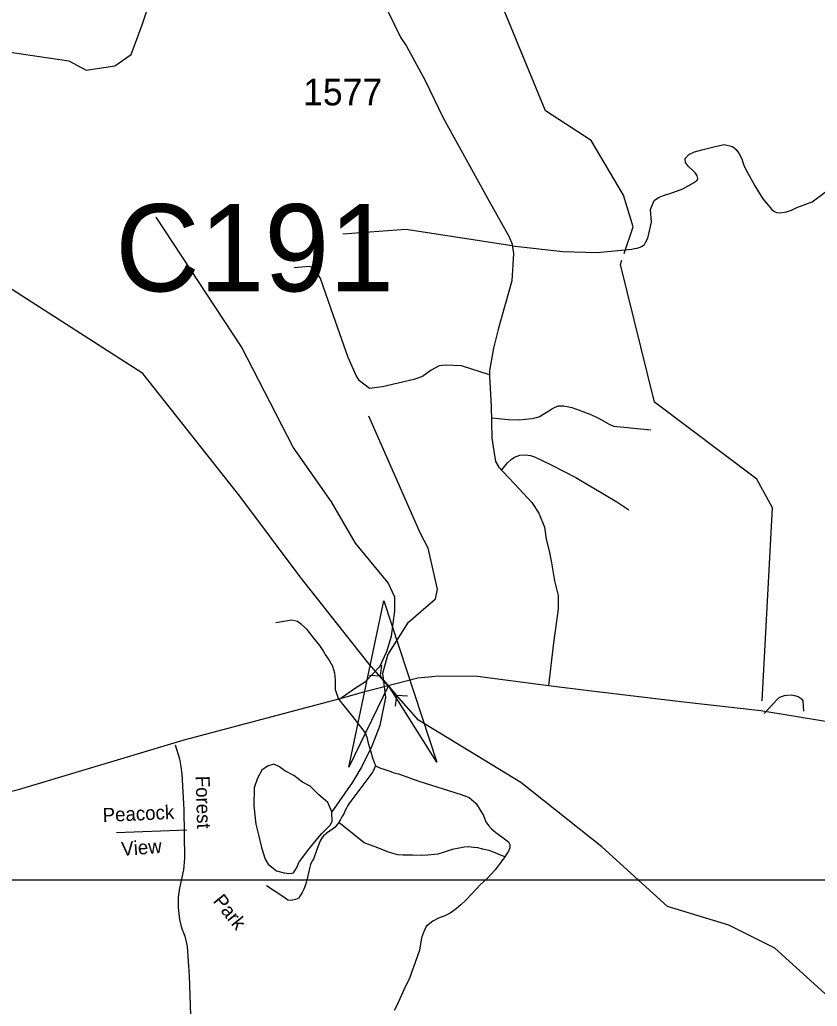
# Model space of a CAD drawing. Extents: x 884530 to 1028605, y 526725 to 653634.
# Drawn here: x 989924 to 993675, y 607998 to 612638 of the extents above; entities that cross this region are included whole.
import ezdxf

# ---------------------------------------------------------------- set-up
doc = ezdxf.new("R2010")
doc.units = 0
for name, color, linetype in [('Exist Hydrographic Creek Single Shore', 7, 'Continuous'), ('Exist Hydrographic Pond Over 1500 Sq Ft', 7, 'Continuous'), ('Exist Road Non-System Type 51', 7, 'Continuous'), ('Exist Road Non-System Type 51 Label', 7, 'Continuous'), ('Exist Road Primary US Attributed', 7, 'Continuous'), ('Exist Road Secondary Structure Culvert Attributed CELL', 7, 'Continuous'), ('Exist Road Secondary Structure Culvert CELL', 7, 'Continuous'), ('Exist Road Secondary Structure Culvert Number Label', 7, 'Continuous'), ('Exist Road Secondary Type 51 Attributed', 7, 'Continuous'), ('Exist Road Secondary Type 51 Number Label', 7, 'Continuous'), ('Map Preparation Inset Cut Line', 7, 'Continuous')]:
    doc.layers.add(name, color=color, linetype=linetype)

msp = doc.modelspace()

# ---------------------------------------------------------------- linework, layer by layer
at = {"layer": 'Exist Hydrographic Creek Single Shore'}
for points in [[(988858.5, 612339.9), (989201, 612352.7), (989489.3, 612491.3), (989632, 612521.3), (990154.8, 612445.1), (990236.5, 612400.9), (990370.7, 612421.1), (990447.7, 612475.3), (990499.1, 612614.8), (990772.9, 613425.8), (990964.5, 613767.2), (991155.1, 613892.5)], [(992766.8, 611538.9), (992808.7, 611664.8), (992763.7, 611814), (992611.1, 612070.8), (992396.1, 612210.3), (992201.9, 612682.1), (992004.3, 613011.7), (991806.6, 613327.5), (991684.6, 613390.4), (991651.6, 613451.2), (991521.6, 613747.8), (991480, 613773.8), (991155.1, 613892.5)], [(991568.1, 609607.4), (991242.5, 610017.7), (990959, 610397.5), (990503.5, 610974.8), (989384.4, 611691.2), (988954.6, 612047.7), (988778.7, 612200.4)], [(993415.6, 609434.2), (993464.1, 610343.3), (993391.3, 610478.2), (992909.3, 610839.1), (992749.8, 611487.9), (992756.4, 611507.7)], [(991658.2, 609655.6), (991753.1, 609804.4), (991879.8, 609915.3), (991889.3, 609959.7), (991844.9, 610152.9), (991807, 610225.7), (991566.4, 610773.8)], [(991655, 609654.9), (991629.7, 609563.1), (991644.5, 609450.5), (991617.3, 609319.1), (991579.5, 609222.2), (991533.7, 609125.6), (991488.7, 609053.1), (991392.1, 608912.2)], [(992970.4, 608467), (992661.7, 608748.6), (992280.4, 609051.6), (991800.1, 609344.8), (991568.1, 609607.4)], [(994371, 607580.9), (993895.8, 607890.1), (993475.9, 608272.4), (993259.3, 608379.1), (992970.4, 608467)]]:
    msp.add_lwpolyline(points, dxfattribs=at)
at = {"layer": 'Exist Hydrographic Pond Over 1500 Sq Ft'}
for points in [[(991392.1, 608912.2), (991373.4, 608956.9), (991330.3, 608992.2), (991289.5, 609033.5), (991254.1, 609052.7), (991213, 609084), (991171.5, 609105.3), (991146, 609124.1), (991118.4, 609136.9), (991090, 609127.8), (991063.4, 609108.4), (991042.2, 609070.9), (991026.9, 609025.2), (991024.3, 608941.1), (991033.7, 608854.5), (991048, 608797.9), (991060.5, 608745.5), (991078.8, 608690.7), (991092.2, 608666.2)], [(991227.3, 608651), (991236.5, 608674), (991251.2, 608693.7), (991272.1, 608723.1), (991297.1, 608754.5), (991326.2, 608789.7), (991344.9, 608811.2), (991357.3, 608822.9), (991384.2, 608850.2), (991392.8, 608868.1), (991392.1, 608912.2)], [(991092.2, 608666.2), (991131.2, 608635), (991167, 608625.9), (991193.1, 608623.1), (991211.1, 608626.6), (991227.3, 608651)]]:
    msp.add_lwpolyline(points, dxfattribs=at)
at = {"layer": 'Exist Road Non-System Type 51'}
for points in [[(992240.5, 611574.9), (992479, 611548.6), (992639.1, 611542.9), (992802.2, 611559.5), (992814.9, 611561.9), (992827.2, 611564.8), (992842, 611569.1), (992851.4, 611572.9), (992862.6, 611581.7), (992869.5, 611593.3), (992878, 611610.4), (992895.9, 611686.1), (992891.2, 611745.3), (992907.3, 611788.5), (992918.8, 611796.6), (992932.2, 611803.7), (992946.6, 611809.7), (992995.3, 611826.5), (993042.6, 611843.4), (993092.9, 611870.7), (993102.4, 611877.2), (993110, 611883.9), (993113.4, 611891.9), (993110.7, 611904.6), (993102.4, 611916.7), (993090.5, 611928.8), (993070.1, 611948.1), (993055, 611967.3), (993054.4, 611985.7), (993071.6, 612004.7), (993097.9, 612017.4), (993131.4, 612025.9), (993188.6, 612040.8), (993236.9, 612051.6), (993276.9, 612043), (993293.9, 612027.8), (993308.3, 612007), (993319.5, 611983.7), (993324.6, 611968.8), (993329.4, 611954.1), (993337.9, 611936.4), (993381.6, 611857.2), (993418.7, 611796.2), (993461.9, 611746), (993471.2, 611738.1), (993482.8, 611732.2), (993498.4, 611730.3), (993529.9, 611734.3), (993553.9, 611743), (993579.4, 611756), (993651.6, 611782.3), (993718, 611832.1)], [(991424.7, 609440.6), (991498.3, 609492.2), (991549.7, 609525.2), (991617.6, 609597.2), (991650.5, 609667.1), (991673.1, 609739.1), (991688.7, 609857.5), (991687.5, 609922.2), (991656.7, 609990.1), (991503.5, 610176.2), (991390.4, 610371.7), (991210.2, 610627.8), (990967.5, 611099.6), (990565.3, 611710.3)], [(992240.5, 611574.9), (991739.2, 611651.7), (991442.9, 611629.6)], [(991569.3, 610903.6), (991522.6, 610939.3), (991505.6, 610965.9), (991468.2, 611049.2), (991399.2, 611245.7), (991339.1, 611421.9), (991320.1, 611452.5), (991300.9, 611473.3), (991287, 611477.8), (991214.9, 611472.3)], [(992133, 610968.4), (992001.4, 611010.7), (991925.4, 611013.3), (991897.4, 611010.4), (991858.5, 610989.6), (991817.6, 610961), (991777, 610946.4), (991629.7, 610911.6), (991569.3, 610903.6)], [(992143.7, 610765.4), (992221.4, 610758.4), (992273.1, 610757.3), (992332.2, 610762.3), (992354.3, 610767), (992370, 610772.2), (992381.5, 610779.6), (992399.5, 610791.2), (992413.1, 610799.6), (992426.9, 610809), (992439.4, 610815.4), (992458.3, 610822.7), (992481.4, 610822.7), (992498.2, 610819.6), (992521.4, 610814.3), (992572.9, 610796.4), (992613.9, 610779.6), (992646.5, 610765), (992673.8, 610749.1), (992695.9, 610735.5), (992716.9, 610727.1), (992891.6, 610709.9)], [(992191.4, 610522.1), (992218.6, 610553.6), (992235.4, 610569.4), (992251.2, 610580.9), (992276.5, 610590.5), (992302.7, 610591.4), (992326.9, 610588.3), (992345.8, 610582), (992423.6, 610545.2), (992539.2, 610485.3), (992578.2, 610462.2), (992624.7, 610435.6), (992674.8, 610406.1), (992731.7, 610371.4), (992788.1, 610332.7)], [(991424.7, 609440.6), (991409.3, 609487.1), (991409.3, 609509.9), (991409.3, 609534.3), (991405.7, 609565.6), (991397.1, 609596.9), (991376.2, 609631.8), (991360.6, 609654.8), (991348.3, 609676.1), (991335.2, 609695), (991306.5, 609729.8), (991275.1, 609771.1), (991249, 609793.7), (991229.9, 609807.7), (991203.7, 609814.6), (991128.9, 609802.4)], [(991424.7, 609440.6), (991488.7, 609361.9), (991548.2, 609284.1), (991555.8, 609263.6), (991563.4, 609235.5), (991575.3, 609194.4), (991582.8, 609166.3), (991596.9, 609128.5)], [(993425.2, 609375.3), (993488.8, 609442.3), (993495.9, 609450.3), (993506.2, 609455.1), (993520.2, 609459.4), (993533.2, 609461.6), (993552.6, 609462.7), (993567.8, 609460.6), (993585.6, 609454.6), (993595.4, 609449.8), (993602.8, 609443.2), (993606.7, 609435.7), (993609.9, 609387.1)], [(990654.4, 609227.5), (990675, 609162.1), (990681.5, 609124.8), (990686.6, 609090.2), (990695.5, 608924.6), (990699.4, 608693.5), (990694.3, 608639.5), (990675.8, 608553.9), (990668.5, 608511.2), (990668.5, 608462.4), (990675, 608407.2), (990685.3, 608367.4), (990700.7, 608327.6), (990712.2, 608280.1), (990720.2, 608140.8), (990727.6, 607956.6), (990736.6, 607870.6), (990736.6, 607828.3), (990728.9, 607797.4), (990716.1, 607776.9), (990695.5, 607764.1), (990662.1, 607753.6), (990600.6, 607748.6), (990571, 607748.6)], [(991596.9, 609128.5), (991585, 609100.4), (991472.2, 608950.5), (991467.2, 608942), (991461.3, 608930.1), (991455.3, 608919.1), (991448.5, 608903.8), (991439.2, 608889.4), (991431.5, 608873.3), (991425.1, 608862.6)], [(991596.9, 609128.5), (991620.6, 609118.7), (991637.2, 609113.1), (991669.6, 609102.1), (991683.8, 609096.6), (991705, 609091.1), (991801.1, 609057.2), (992000.5, 608994.2), (992037.5, 608980.8), (992071.3, 608951.7), (992106, 608895.8), (992116.2, 608865.8), (992128.1, 608849.3), (992141.4, 608834.3), (992162.7, 608816.2), (992191.9, 608795.7), (992222.5, 608772.1), (992228.9, 608758.7), (992229.7, 608743.7), (992222.8, 608728), (992213.3, 608713.2), (992205.2, 608701.2)], [(990379.3, 608816.1), (990710.3, 608828.8)], [(991425.1, 608862.6), (991412.9, 608847.8), (991406.9, 608840.2), (991395, 608831.7), (991384, 608824.1), (991367.1, 608812.2), (991360.3, 608806.2), (991352.6, 608800.3), (991346.6, 608791.8), (991337.3, 608775.7), (991332.2, 608764.6), (991320.3, 608730.7), (991305, 608689.9), (991299.1, 608682.3), (991292.3, 608664.5), (991286.4, 608646.6), (991275.4, 608597.5), (991267.7, 608569.4), (991260, 608549.9), (991252.4, 608532.9), (991244.8, 608521), (991236.3, 608507.4), (991221, 608500.7), (991207.4, 608497.2), (991196.4, 608496.4), (991184.5, 608498.1), (991165.9, 608510.9), (991084.4, 608564.3)], [(992205.2, 608701.2), (992171.4, 608715.3), (992135.9, 608729.5), (992102.1, 608737.4), (992078.5, 608743.7), (992058, 608745.2), (992035.8, 608748.4), (992014.6, 608746.9), (991990.2, 608741.3), (991957.9, 608735), (991920.1, 608723.2), (991889.8, 608714.5), (991843.2, 608708.6), (991814.3, 608707.8), (991771.9, 608708.6), (991727.7, 608709.4), (991702.3, 608710.3), (991659, 608723), (991608.1, 608744.3), (991544.4, 608767.2), (991425.1, 608862.6)], [(992205.2, 608701.2), (992183.8, 608671.1), (992159.5, 608640.2), (992121.7, 608599.6), (992089.9, 608569.4), (992050.4, 608527.6), (992021.7, 608497.7), (991999, 608475), (991977.3, 608456.4), (991947.9, 608436.4), (991923.4, 608424), (991893.4, 608413), (991866.5, 608399), (991853, 608387.7), (991836.1, 608373.4), (991822.9, 608345.7), (991813, 608320.4), (991803.9, 608261.7), (991783.1, 608203.9), (991767, 608157.4), (991758.7, 608133.1), (991729.8, 608076.2), (991711.8, 608032.6), (991697.9, 608002.7), (991685.7, 607978.2)]]:
    msp.add_lwpolyline(points, dxfattribs=at)
at = {"layer": 'Exist Road Primary US Attributed'}
for points in [[(988031.3, 608491), (988093.7, 608505.1), (988197, 608535.5), (988371.2, 608588.5), (988430, 608603.8), (988713.6, 608676.9), (988963.5, 608748.2), (989228.9, 608828.5), (989532.2, 608921), (989917.5, 609017.9), (990697.8, 609251), (991454, 609452), (991547.1, 609478.4), (991796, 609543.9), (991894.4, 609552.5), (992076.6, 609551.1), (992411.6, 609506.6)], [(992411.6, 609506.6), (992601.4, 609483.1), (993032.9, 609431.2), (993409, 609389.8), (993865.9, 609315), (994027.3, 609295.4), (994209.3, 609272), (994360.8, 609253), (994480.5, 609237), (994532.2, 609231.3), (994699.7, 609218.7), (994863.2, 609199.2), (995022.9, 609176.9), (995154.4, 609162.4), (995280, 609148.3), (995359.9, 609139.7), (995526.6, 609111.9), (995539.7, 609110.9), (995745.3, 609095.9), (995920.7, 609089.4)]]:
    msp.add_lwpolyline(points, dxfattribs=at)
at = {"layer": 'Exist Road Secondary Structure Culvert Attributed CELL'}
msp.add_lwpolyline([(991472.5, 609122.7), (991635.7, 609905.9), (991885.9, 609146), (991658.2, 609506.5)], close=True, dxfattribs=at)
at = {"layer": 'Exist Road Secondary Structure Culvert CELL'}
for p, q in [((991625.2, 609603.2), (991619.4, 609552.8)), ((991568.7, 609555.9), (991619.4, 609552.8)), ((991697.1, 609460.2), (991619.4, 609552.8)), ((991691.3, 609409.7), (991697.1, 609460.2)), ((991747.8, 609457.1), (991697.1, 609460.2))]:
    msp.add_line(p, q, dxfattribs=at)
at = {"layer": 'Exist Road Secondary Type 51 Attributed'}
msp.add_lwpolyline([(991651, 612688.7), (991716.6, 612552.8), (991743.3, 612514.8), (991829.8, 612355.6), (991915.2, 612176.7), (992131.8, 611785.1), (992226.4, 611617.4), (992239.4, 611582.9), (992240.9, 611568.9), (992245.9, 611538.6), (992238.5, 611410), (992175.2, 611187.2), (992151.8, 611093.4), (992133.9, 610989.1), (992132.7, 610961.2), (992141.6, 610821.2), (992142.2, 610748.6), (992144.6, 610670.9), (992154.1, 610609.7), (992161.1, 610560.5), (992178, 610534.2), (992195.5, 610513.3), (992253, 610453.4), (992332.2, 610368.2), (992364.8, 610317.8), (992392.9, 610252.2), (992399.9, 610195.9), (992413.4, 610139.8), (992425.5, 610083.4), (992439.7, 609998.9), (992456.1, 609931), (992456.1, 609867.6), (992449.1, 609809), (992435, 609708.2), (992411.6, 609506.6)], dxfattribs=at)
at = {"layer": 'Map Preparation Inset Cut Line'}
for points in [[(1003401.7, 608590.9), (973281.3, 608590.9), (973281.3, 627602.4), (1003401.7, 627602.4)], [(985850.1, 565640.1), (985850.1, 581125.7), (1003401.7, 581125.7), (1003401.7, 608590.9), (929019.7, 608590.9), (929019.7, 565640.1)]]:
    msp.add_lwpolyline(points, close=True, dxfattribs=at)

# ---------------------------------------------------------------- texts
at = {"layer": 'Exist Road Non-System Type 51 Label'}
for s, rotation, p in [('Forest', 271.5123, (990751.6, 609081.7)), ('Peacock', 2.5881, (990315.4, 608864.6)), ('View', 4.4722, (990404.2, 608705.2)), ('Park', 308.8055, (990829.6, 608492.3))]:
    msp.add_text(s, height=65.62, rotation=rotation, dxfattribs=at).set_placement(p)
at = {"layer": 'Exist Road Secondary Structure Culvert Number Label'}
msp.add_text('C191', height=410.1, dxfattribs=at).set_placement((990373.4, 611361))
at = {"layer": 'Exist Road Secondary Type 51 Number Label'}
msp.add_text('1577', height=125, dxfattribs=at).set_placement((991256.8, 612235.8))

doc.saveas('drawing.dxf')
